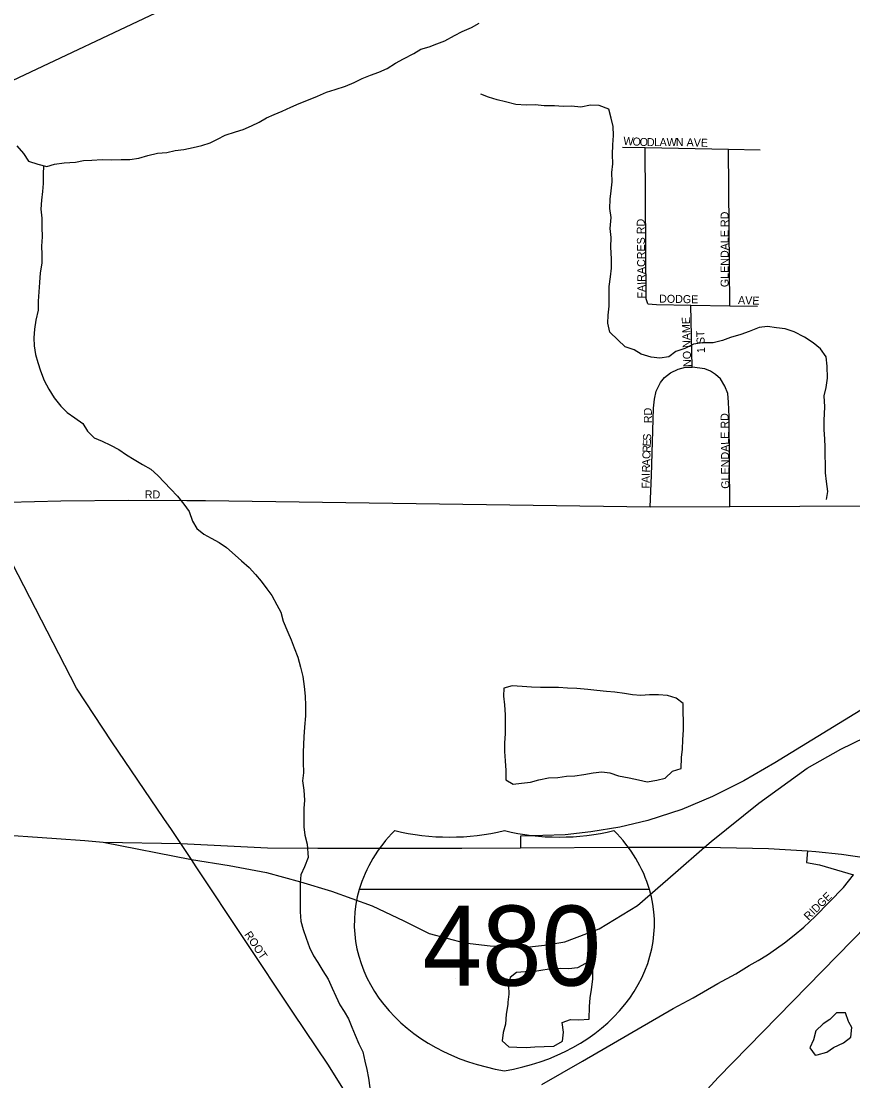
# Model space of a CAD drawing. Extents: x 1857828 to 2277390, y 930619 to 1324581.
# Drawn here: x 2102919 to 2108114, y 1229984 to 1236601 of the extents above; entities that cross this region are included whole.
import ezdxf

# ---------------------------------------------------------------- set-up
doc = ezdxf.new("R2010")
doc.units = 0
for name, color, linetype in [('GM_X_City_Street', 7, 'Continuous'), ('GM_X_City_Street_Text', 7, 'Continuous'), ('GM_X_Interchange_Ramps', 7, 'Continuous'), ('GM_X_Interstate_Location', 7, 'Continuous'), ('GM_X_Interstate_Route', 7, 'Continuous'), ('GM_X_Interstate_Shield', 7, 'Continuous'), ('GM_X_Minor_Lake', 7, 'Continuous'), ('GM_X_Minor_River', 7, 'Continuous'), ('GM_X_State_Route', 7, 'Continuous'), ('GM_X_US_Route', 7, 'Continuous')]:
    doc.layers.add(name, color=color, linetype=linetype)

msp = doc.modelspace()

# ---------------------------------------------------------------- linework, layer by layer
at = {"layer": 'GM_X_City_Street'}
for points in [[(2106675.5, 1235814.7), (2106815.7, 1235811.8), (2107338.1, 1235801.2), (2107534.3, 1235797.2)], [(2106832.4, 1234836.7), (2106822.3, 1234866.7), (2106815.7, 1235811.8)], [(2107344.7, 1234824), (2107338.1, 1235801.2)], [(2106832.4, 1234836.7), (2106886.5, 1234832.8), (2107102.7, 1234828.7), (2107344.7, 1234824), (2107519, 1234820.7)], [(2107109.8, 1234440.5), (2107102.7, 1234828.7)], [(2106848.1, 1233567.7), (2106855.5, 1233764.1), (2106868.3, 1234185.2), (2106874.1, 1234241.3), (2106886, 1234291.5), (2106911.9, 1234345.7), (2106937.8, 1234375.8), (2106975.7, 1234406), (2107023.7, 1234428.2), (2107067.7, 1234440.4), (2107109.8, 1234440.5)], [(2107346.5, 1233570), (2107340.8, 1234130.4), (2107336.6, 1234222.7), (2107332.4, 1234276.8), (2107314.3, 1234322.8), (2107288.1, 1234366.9), (2107256, 1234394.8), (2107225.9, 1234416.8), (2107189.9, 1234430.7), (2107109.8, 1234440.5)], [(2102670.7, 1233593.1), (2103165.4, 1233607.1), (2103588.2, 1233609.4), (2103954, 1233608.1), (2104070.4, 1233609.1), (2106848.1, 1233567.7), (2107346.5, 1233570), (2109534.6, 1233580.3)], [(2103857, 1231553.2), (2103810.1, 1231622.8), (2103485.5, 1232102), (2103263.2, 1232435.5), (2102790.4, 1233359.3)], [(2104012.2, 1231321.3), (2103982.7, 1231365.7), (2103915.7, 1231466), (2103857, 1231553.2)], [(2112015.1, 1221289.3), (2111920.4, 1221493.3), (2111884.3, 1221557.9), (2111842.8, 1221598.3), (2111762.9, 1221656.3), (2111254.4, 1221984), (2110441.5, 1222509.2), (2109839.8, 1222880.3), (2109423.1, 1223149.8), (2109294.2, 1223234.4), (2109194.8, 1223313.1), (2109154.7, 1223349.1), (2109095, 1223410.2), (2109033.8, 1223496.2), (2108748.9, 1223967.5), (2108203.9, 1224822.8), (2106942.8, 1226809.9), (2106516, 1227458), (2105866.7, 1228483.9), (2105207.3, 1229490.1), (2104837.5, 1230081.7), (2104615, 1230412.7), (2104012.2, 1231321.3)], [(2106171, 1229960.7), (2106424.8, 1230107.6), (2106991.8, 1230436.5), (2107116.9, 1230502.9), (2107271.5, 1230591.9), (2107382.6, 1230652), (2107465.9, 1230703.6), (2107523.4, 1230734.7), (2107580.8, 1230771.9), (2107638.2, 1230811), (2107687.7, 1230846), (2107746.9, 1230893.1), (2107808.1, 1230944.4), (2107879.1, 1231009.8), (2108056.2, 1231191.5), (2108118.1, 1231271.4)]]:
    msp.add_lwpolyline(points, dxfattribs=at)
at = {"layer": 'GM_X_Interchange_Ramps'}
for points in [[(2111239.1, 1234056), (2111194.2, 1234117.5), (2110699.9, 1233824.6), (2109737.6, 1233254.5), (2108982.8, 1232799.2), (2108727.7, 1232645.3), (2107626.4, 1231970.1), (2107434, 1231857), (2107237.2, 1231759.4), (2107045.7, 1231678.1), (2106834.3, 1231609.4), (2106659.1, 1231567.8), (2106476.7, 1231538.9), (2106315.9, 1231520.9), (2106037.7, 1231511.8), (2106037.7, 1231439.8)], [(2107831.7, 1231420.6), (2107824.9, 1231348.4), (2107905, 1231332.2), (2108118.1, 1231271.4)]]:
    msp.add_lwpolyline(points, dxfattribs=at)
at = {"layer": 'GM_X_Interstate_Route'}
for points in [[(2107005.8, 1231285.3), (2107187.4, 1231442.9), (2107229.3, 1231478.9), (2107527.6, 1231717.2), (2107828.7, 1231936.3), (2108039.8, 1232055.8), (2108266.2, 1232165.3), (2108774.9, 1232367.2), (2109080.3, 1232443.1), (2109357.5, 1232527.1), (2109384.9, 1232539.5), (2109653.8, 1232661.4), (2109834.1, 1232770.6), (2110154, 1233025.6)], [(2100657.3, 1231665.3), (2101451.7, 1231618.9), (2102083.6, 1231571.3), (2102718.1, 1231527.3), (2103138.4, 1231496.8), (2103315.9, 1231485.2), (2103430.9, 1231474.5)], [(2103430.9, 1231474.5), (2103915.7, 1231466), (2104456.8, 1231438.4), (2104772.6, 1231436.4), (2105670.6, 1231437.8), (2106037.7, 1231439.8), (2106709.6, 1231442.7), (2107187.4, 1231442.9)], [(2103430.9, 1231474.5), (2103982.7, 1231365.7), (2104217.2, 1231328.2), (2104450.8, 1231284.5), (2104662.6, 1231227.7), (2104858.1, 1231169.3), (2105111.5, 1231077), (2105310, 1230982.6), (2105466.4, 1230904.5), (2105687.7, 1230846), (2105849.2, 1230828.2), (2106057.1, 1230816.8), (2106186.9, 1230832), (2106315.3, 1230852.4), (2106530.2, 1230933.8), (2106768, 1231078.8), (2107005.8, 1231285.3)], [(2107187.4, 1231442.9), (2107588, 1231435), (2107831.7, 1231420.6), (2107883.9, 1231417.3), (2108043.3, 1231399.9), (2108199.9, 1231376.8), (2108304.4, 1231361.3), (2108363.4, 1231349.8), (2108544, 1231315.5)]]:
    msp.add_lwpolyline(points, dxfattribs=at)
at = {"layer": 'GM_X_Interstate_Shield'}
msp.add_line((2106843.6, 1231180.1), (2105030.6, 1231180.1), dxfattribs=at)
msp.add_line((2106843.6, 1231180.1), (2105030.6, 1231180.1), dxfattribs=at)
for centre, start_param, end_param in [((2106171.4, 1230965.8), 2.47259, 2.911027), ((2105594.6, 1232443.9), 4.415841, 5.008937), ((2106279.5, 1232443.9), 4.415841, 5.008937), ((2105702.7, 1230965.8), 0.230566, 0.669003), ((2106171.4, 1230965.8), 2.911027, 4.511031), ((2105702.7, 1230965.8), 4.913747, 6.513751)]:
    msp.add_ellipse(centre, major_axis=(1171.9, 0), ratio=0.8, start_param=start_param, end_param=end_param, dxfattribs=at)
at = {"layer": 'GM_X_Minor_Lake'}
for points in [[(2107041.7, 1231934.6), (2107044.4, 1232002.9), (2107049.4, 1232055.2), (2107052.3, 1232113.5), (2107057.1, 1232175.8), (2107056.1, 1232232.1), (2107055.1, 1232284.2), (2107054, 1232340.4), (2107011.2, 1232373.7), (2106956.6, 1232390.8), (2106900.4, 1232393.7), (2106844.1, 1232394.6), (2106789.9, 1232391.5), (2106737.7, 1232394.5), (2106687.3, 1232403.6), (2106626.9, 1232410.4), (2106574.6, 1232415.4), (2106514.2, 1232422.3), (2106457.9, 1232427.2), (2106389.5, 1232433.9), (2106331.2, 1232436.8), (2106274.9, 1232439.7), (2106216.7, 1232440.6), (2106162.5, 1232439.5), (2106106.2, 1232442.5), (2106047.8, 1232447.3), (2105985.5, 1232450.2), (2105933.6, 1232437.1), (2105932.5, 1232386.9), (2105937.6, 1232332.8), (2105942.8, 1232270.6), (2105941.8, 1232214.4)], [(2105941.8, 1232214.4), (2105943, 1232154.1), (2105938.2, 1232091.8), (2105937.1, 1232041.6), (2105942.2, 1231983.4), (2105945.4, 1231921.2), (2105946.5, 1231863), (2105991.2, 1231837.8), (2106043.3, 1231842.8), (2106099.4, 1231849.9), (2106153.4, 1231863.1), (2106213.4, 1231876.3), (2106271.6, 1231879.4), (2106325.6, 1231886.5), (2106377.8, 1231889.5), (2106433.9, 1231896.6), (2106491.9, 1231907.8), (2106546, 1231912.9), (2106596.3, 1231907.8), (2106650.9, 1231888.8), (2106717.4, 1231876.1), (2106775.9, 1231863.1), (2106828.4, 1231852.1), (2106890.4, 1231861.3), (2106942.4, 1231874.4), (2106987.8, 1231917.5), (2107041.7, 1231934.6)], [(2106466.5, 1230369.1), (2106469.6, 1230447.5), (2106472.6, 1230501.8), (2106481.6, 1230554.1), (2106490.4, 1230618.6), (2106489.3, 1230674.8), (2106494.3, 1230731.1), (2106444.4, 1230716.1), (2106394.7, 1230689), (2106340.6, 1230683.9), (2106286.3, 1230684.9), (2106232.1, 1230683.8), (2106178.1, 1230674.7), (2106128, 1230667.8), (2106067.8, 1230664.6), (2106013.6, 1230661.5), (2105974.1, 1230630.6), (2105963, 1230580.2), (2105964, 1230526), (2105958.9, 1230475.7)], [(2105958.9, 1230475.7), (2105959.2, 1230461.6), (2105948.3, 1230401.2), (2105943.5, 1230338.8), (2105930.4, 1230286.4), (2105923.4, 1230234), (2105964.3, 1230196.7), (2106014.5, 1230193.6), (2106072.8, 1230192.8), (2106126.9, 1230195.8), (2106185.1, 1230199), (2106245.4, 1230200.1), (2106301, 1230231.3), (2106305.9, 1230287.7), (2106298.8, 1230347.8), (2106350.6, 1230366.8), (2106402.9, 1230365.9), (2106466.5, 1230369.1)], [(2105958.9, 1230475.7), (2105959.2, 1230461.6), (2105948.3, 1230401.2), (2105943.5, 1230338.8), (2105930.4, 1230286.4), (2105923.4, 1230234), (2105964.3, 1230196.7), (2106014.5, 1230193.6), (2106072.8, 1230192.8), (2106126.9, 1230195.8), (2106185.1, 1230199), (2106245.4, 1230200.1), (2106301, 1230231.3), (2106305.9, 1230287.7), (2106298.8, 1230347.8), (2106350.6, 1230366.8), (2106402.9, 1230365.9), (2106467.1, 1230369.1)], [(2108090, 1230350.5), (2108087.9, 1230355), (2108068.9, 1230408.4), (2108012.6, 1230409.3), (2107971.2, 1230368.3), (2107929.6, 1230339.4), (2107882.2, 1230296.3), (2107869.3, 1230239.8), (2107846.1, 1230191.2), (2107879.1, 1230145.6)], [(2107879.1, 1230145.6), (2107891.1, 1230145.9), (2107951, 1230163.1), (2107992.7, 1230192), (2108056.4, 1230221.4), (2108101.9, 1230256.4), (2108108.8, 1230316.8), (2108090, 1230350.5)]]:
    msp.add_lwpolyline(points, dxfattribs=at)
at = {"layer": 'GM_X_Minor_River'}
for points in [[(2104256.6, 1235909.4), (2104304.6, 1235924), (2104356.6, 1235946.7), (2104404.5, 1235971.3), (2104450.4, 1235998), (2104498.4, 1236018.6), (2104548.4, 1236039.3), (2104602.3, 1236064), (2104654.3, 1236086.7), (2104714.3, 1236109.5), (2104770.3, 1236132.2), (2104826.2, 1236158.9), (2104880.2, 1236175.6), (2104944.3, 1236194.4), (2104998.3, 1236219.1), (2105048.2, 1236243.8), (2105100.2, 1236264.5), (2105152.2, 1236283.1), (2105204.2, 1236305.8), (2105256, 1236338.6), (2105307.9, 1236365.3), (2105371.8, 1236400.1), (2105415.7, 1236426.8), (2105467.7, 1236441.4), (2105515.7, 1236460), (2105565.8, 1236478.7), (2105625.6, 1236511.5), (2105673.6, 1236536.1), (2105731.5, 1236560.9), (2105779.4, 1236589.6)], [(2107949, 1233614.6), (2107958.6, 1233664.9), (2107950, 1233727.1), (2107943.5, 1233781.3), (2107943, 1233833.5), (2107940.5, 1233891.8), (2107942.1, 1233942), (2107939.6, 1233994.2), (2107935.1, 1234050.4), (2107934.6, 1234108.7), (2107939.9, 1234193.2), (2107935.3, 1234261.4), (2107946.9, 1234313.8), (2107956.4, 1234372.1), (2107953.7, 1234446.4), (2107947.2, 1234504.7), (2107912.6, 1234554.6), (2107866.1, 1234592.3), (2107811.6, 1234628), (2107747.1, 1234661.6), (2107690.7, 1234681.1), (2107636.4, 1234686.7), (2107580.2, 1234694.2), (2107528, 1234687.7), (2107466, 1234663), (2107414, 1234644.5), (2107349.9, 1234625.8), (2107299.8, 1234607.3), (2107241.8, 1234592.7), (2107175.5, 1234592.1), (2107119.4, 1234583.5), (2107065.4, 1234556.9), (2107009.3, 1234538.3), (2106965.5, 1234505.8), (2106909.3, 1234497.2), (2106855.1, 1234502.8), (2106792.7, 1234522.3), (2106748.3, 1234548), (2106691.9, 1234567.6), (2106645.3, 1234611.4), (2106596.7, 1234659.1), (2106584.2, 1234715.3), (2106585.8, 1234765.5), (2106591.3, 1234821.8), (2106592.8, 1234878.1), (2106592.2, 1234944.4), (2106599.7, 1235004.8), (2106607.3, 1235059.1), (2106606.8, 1235117.3), (2106602.1, 1235189.6), (2106603.6, 1235249.9), (2106599.1, 1235306.1), (2106604.5, 1235374.5), (2106596, 1235430.7), (2106597.5, 1235489), (2106605, 1235541.3), (2106610.6, 1235597.6), (2106608.1, 1235655.8), (2106615.6, 1235710.1), (2106613.1, 1235768.4), (2106614.6, 1235828.7), (2106618.1, 1235887), (2106617.6, 1235943.2), (2106605.1, 1235995.4), (2106590.5, 1236051.5), (2106530.1, 1236075.1), (2106475.9, 1236076.6), (2106415.8, 1236064), (2106355.5, 1236071.4), (2106305.3, 1236069), (2106251.1, 1236072.5), (2106184.8, 1236071.9), (2106128.5, 1236079.4), (2106072.4, 1236076.9), (2106008.1, 1236080.3), (2105943.7, 1236097.8), (2105891.4, 1236109.4), (2105839, 1236127), (2105790.7, 1236144.7)], [(2102891.4, 1235821.9), (2102932.1, 1235774.1), (2102964.9, 1235726.3), (2103023.3, 1235708.8), (2103077.8, 1235693.3), (2103125.8, 1235707.9), (2103188, 1235716.7), (2103258.3, 1235721.5), (2103308.4, 1235732.1), (2103360.6, 1235732.7), (2103424.8, 1235737.4), (2103485.1, 1235736.1), (2103543.4, 1235736.7), (2103597.6, 1235737.3), (2103653.8, 1235746), (2103709.8, 1235762.7), (2103769.9, 1235777.4), (2103828.1, 1235782.1), (2103880.2, 1235792.7), (2103934.4, 1235799.3), (2103992.5, 1235812), (2104046.6, 1235824.7), (2104098.7, 1235841.3), (2104144.6, 1235864), (2104192.5, 1235888.6), (2104256.6, 1235909.4)], [(2103057, 1235699.2), (2103056.3, 1235642.9), (2103056.9, 1235588.6), (2103051.5, 1235538.3), (2103046.1, 1235484), (2103040.8, 1235427.6), (2103047.5, 1235371.4), (2103048.1, 1235315.1), (2103048.9, 1235254.9), (2103045.6, 1235196.5), (2103048.2, 1235144.3), (2103046.8, 1235090), (2103037.5, 1235029.6), (2103032.2, 1234969.3), (2103028.9, 1234911), (2103025.6, 1234852.6), (2103024.2, 1234796.3), (2103010.9, 1234733.9), (2103001.6, 1234677.5), (2102998.2, 1234623.2), (2102998.8, 1234573), (2103007.5, 1234518.8), (2103022.1, 1234470.7), (2103038.8, 1234418.6), (2103061.7, 1234356.6), (2103090.4, 1234302.6), (2103125.2, 1234248.8), (2103166, 1234197), (2103206.7, 1234157.2), (2103253.3, 1234123.6), (2103304, 1234090), (2103332.6, 1234042), (2103375.3, 1234000.3), (2103423.8, 1233978.7), (2103476.4, 1233953.2), (2103528.9, 1233925.6), (2103577.5, 1233894), (2103624.1, 1233864.4), (2103676.7, 1233832.8), (2103729.3, 1233803.2), (2103772, 1233763.5), (2103814.7, 1233719.8), (2103851.3, 1233682), (2103894.1, 1233636.2), (2103934.9, 1233584.4), (2103967.6, 1233538.6), (2103988.4, 1233478.5), (2104015, 1233432.6), (2104059.7, 1233396.9), (2104106.2, 1233373.3), (2104154.7, 1233345.7), (2104201.3, 1233314), (2104256.1, 1233266.4), (2104294.7, 1233230.6), (2104343.4, 1233189), (2104382.2, 1233145.2), (2104416.8, 1233105.4), (2104453.5, 1233057.6), (2104484.2, 1233015.7), (2104515, 1232955.7), (2104539.7, 1232911.8), (2104554.4, 1232853.7), (2104583.4, 1232785.6), (2104606, 1232737.7), (2104624.7, 1232687.6), (2104647.5, 1232629.6), (2104664.3, 1232567.5), (2104677.1, 1232509.3), (2104685.9, 1232447.1), (2104692.6, 1232386.9), (2104695.3, 1232328.6), (2104694.1, 1232264.3), (2104688.9, 1232191.9), (2104683.6, 1232131.5), (2104680.7, 1232037), (2104679.5, 1231974.7), (2104682.3, 1231908.4), (2104676.9, 1231858.1), (2104683.6, 1231799.9), (2104688.3, 1231737.6), (2104685, 1231685.3), (2104683.6, 1231629.1), (2104684.3, 1231570.8), (2104691, 1231518.6), (2104705.7, 1231462.5), (2104710.7, 1231378.1), (2104689.3, 1231319.6), (2104665.8, 1231271.1), (2104662.4, 1231220.8), (2104661.2, 1231156.5), (2104661.9, 1231092.2), (2104660.6, 1231039.9), (2104665.3, 1230981.7), (2104680, 1230929.6), (2104698.7, 1230875.5), (2104719.5, 1230817.5), (2104744.2, 1230765.5), (2104772.8, 1230723.6), (2104803.6, 1230671.7), (2104836.4, 1230619.8), (2104861.1, 1230563.8)], [(2104861.1, 1230563.8), (2104883.9, 1230513.8), (2104908.6, 1230459.8), (2104937.2, 1230417.9), (2104963.9, 1230372), (2104984.6, 1230319.9), (2105005.3, 1230269.9), (2105028.1, 1230215.9), (2105052.8, 1230165.9), (2105065.5, 1230107.8), (2105078.2, 1230055.7), (2105088.9, 1230001.5), (2105097.7, 1229941.3), (2105110.4, 1229881.2)]]:
    msp.add_lwpolyline(points, dxfattribs=at)
at = {"layer": 'GM_X_State_Route'}
msp.add_lwpolyline([(2100549.8, 1222888.7), (2100912.3, 1223165.7), (2101272.1, 1223562.6), (2103310.5, 1225728.5), (2104085.3, 1226560.2), (2105866.7, 1228483.9), (2106586.1, 1229253.7), (2107271.9, 1230005.1), (2108388.2, 1231146), (2108447.2, 1231210.2)], dxfattribs=at)
at = {"layer": 'GM_X_US_Route'}
msp.add_lwpolyline([(2100634.9, 1235400.3), (2100875.7, 1235483), (2101366.2, 1235651.7), (2102604.9, 1236115.3), (2102716.1, 1236162.2), (2103945.1, 1236742.3), (2104989.7, 1237235.7), (2105803.9, 1237760.4), (2106112.4, 1237959.1), (2106425.3, 1238160.7), (2108401.5, 1239433.9), (2108694.4, 1239590.3)], dxfattribs=at)

# ---------------------------------------------------------------- texts
at = {"layer": 'GM_X_City_Street_Text'}
for s, rotation, p in [('W', 356.33243, (2106679.2, 1235829.7)), ('O', 356.38983, (2106736.4, 1235826)), ('O', 357.36966, (2106781.2, 1235823.2)), ('D', 359.73371, (2106827.4, 1235821.1)), ('L', 359.99563, (2106871.7, 1235820.9)), ('A', 359.99285, (2106906.9, 1235820.9)), ('W', 359.99878, (2106950.9, 1235820.9)), ('N', 359.99285, (2107008.1, 1235820.9)), ('AVE', 358.02611, (2107074.9, 1235820.9)), ('GLENDALE RD', 90, (2107338, 1234940.3)), ('FAIRACRES RD', 90.57842, (2106818.8, 1234869.8)), ('DODGE', 358.82876, (2106903.3, 1234844.1)), ('AVE', 357.95571, (2107396.2, 1234835.3)), ('NO NAME', 91.78907, (2107104.8, 1234442.8)), ('1 ST', 92.11991, (2107190.8, 1234529.5)), ('RD', 90, (2106858.4, 1234091.1)), ('GLENDALE RD', 90.59034, (2107342.4, 1233681.8)), ('S', 87.97798, (2106852.8, 1233980.5)), ('R', 87.99835, (2106850.1, 1233905.8)), ('E', 88.00783, (2106851.5, 1233945.4)), ('C', 87.99835, (2106848.7, 1233866.2)), ('R', 88.08113, (2106845.9, 1233782.7)), ('A', 87.98891, (2106847.2, 1233822.2)), ('A', 89.75962, (2106845.2, 1233717.1)), ('I', 88.81925, (2106845.4, 1233760.9)), ('F', 89.97268, (2106845.2, 1233681.9)), ('RD', 0.00001, (2103691, 1233620.9)), ('RIDGE', 45, (2107838, 1230982.6)), ('ROOT', 304.10933, (2104310.4, 1230897.6))]:
    msp.add_text(s, height=50, rotation=rotation, dxfattribs=at).set_placement(p)
at = {"layer": 'GM_X_Interstate_Location'}
for s in ['-', '.', ',']:
    msp.add_text(s, height=1, dxfattribs=at).set_placement((2105936.9, 1230828))
msp.add_text('480', height=1, rotation=0.00001, dxfattribs=at).set_placement((2105631.4, 1230621))
at = {"layer": 'GM_X_Interstate_Shield'}
msp.add_text('480', height=500, dxfattribs=at).set_placement((2105425.8, 1230578.5))

doc.saveas('drawing.dxf')
